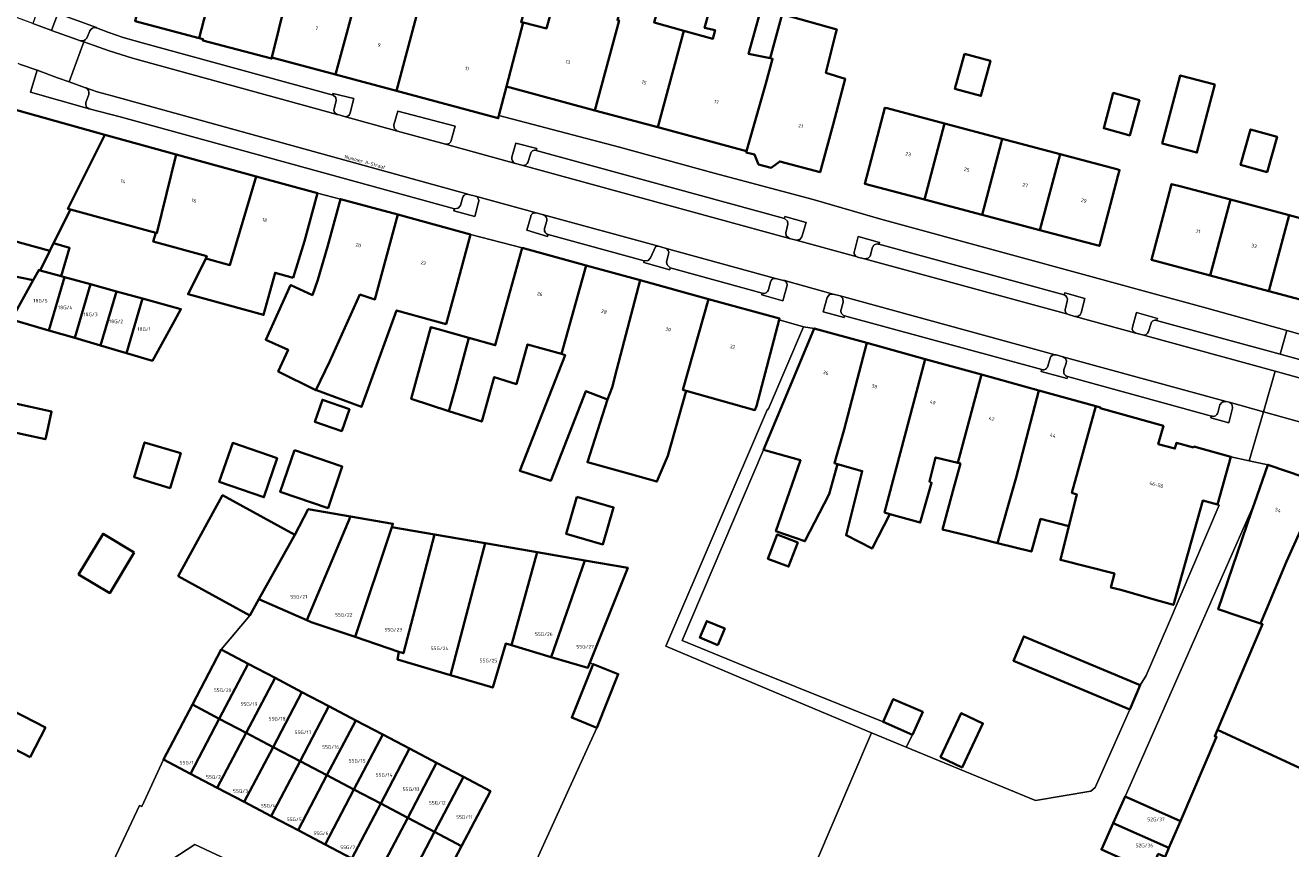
# Model space of a CAD drawing. Header units: metres. Extents: x 197700 to 204338, y 317132 to 325229.
# Tile 778 of 1056: x 203359 to 203486, y 319392 to 319475. Entities that reach past the tile are written whole.
import ezdxf
from ezdxf.enums import TextEntityAlignment as Align

# ---------------------------------------------------------------- set-up
doc = ezdxf.new("R2010")
doc.units = ezdxf.units.M
for name, color, linetype, lineweight in [('B-WE-GR-BEPLANTING_CULTUUR_HEESTERS-GV', 90, 'Continuous', 18), ('B-WE-IE-TERREINAFSCHEIDING_KUNSTMATIG_MUUR-G', 90, 'IE-TERREINAFSCHEIDING-KUNSTMATIG-DICHT', 18), ('B-WE-OG-BEBOUWING-GV', 7, 'Continuous', 35), ('B-WE-OG-BEBOUWING-T18', 10, 'Continuous', 18), ('B-WE-OG-TERREIN_ERF-GV', 7, 'Continuous', 18), ('B-WE-OG-TOPOGRAFIE-T18', 10, 'Continuous', 18), ('B-WE-VH-VERHARDING_BETONSTRAATSTEEN-GV', 252, 'Continuous', 18), ('B-WE-VH-VERHARDING_GESLOTEN-GV', 252, 'Continuous', 18), ('B-WE-VH-VERHARDING_OPEN-GV', 252, 'Continuous', 18), ('B-WE-VH-VERHARDING_STRAATBAKSTEEN-GV', 252, 'Continuous', 18), ('B-WE-VH-VERHARDING_TEGEL-GV', 252, 'Continuous', 18)]:
    doc.layers.add(name, color=color, linetype=linetype, lineweight=lineweight)
doc.styles.add('NLCS-ISO-M200-T18', font='NLCS-ISO.ttf', dxfattribs={"height": 0.36})
doc.linetypes.add('IE-TERREINAFSCHEIDING-KUNSTMATIG-DICHT', pattern='A,8,-1,[82,NLCS.SHX,S=0.75,R=90,X=0,Y=0],-1', length=10)

msp = doc.modelspace()

# ---------------------------------------------------------------- linework, layer by layer
at = {"layer": 'B-WE-GR-BEPLANTING_CULTUUR_HEESTERS-GV'}
for points in [[(203365.975, 319475.081), (203365.986, 319475.117), (203362.109, 319476.505), (203361.471, 319474.806), (203363.552, 319474.075), (203364.407, 319473.768)], [(203365.018, 319474.038), (203365.344, 319474.77)], [(203363.258, 319469.633), (203362.09, 319470.052), (203360.025, 319470.793), (203359.356, 319468.598), (203365.279, 319466.9)], [(203364.923, 319469.034), (203364.908, 319469.041), (203363.258, 319469.633)], [(203364.941, 319467.554), (203365.214, 319468.352)], [(203391.551, 319466.506), (203391.919, 319467.942), (203389.805, 319468.467), (203389.818, 319468.279), (203390.106, 319468.052), (203390.142, 319467.709), (203389.93, 319466.936)], [(203401.72, 319463.719), (203402.124, 319465.159), (203396.359, 319466.693), (203395.936, 319465.288), (203395.967, 319464.953), (203396.294, 319464.657), (203401.152, 319463.364)], [(203390.231, 319466.346), (203390.292, 319466.329), (203390.971, 319466.141)], [(203410.285, 319462.732), (203410.332, 319462.914), (203408.236, 319463.468), (203407.835, 319462.056)], [(203409.458, 319461.611), (203409.694, 319462.361)], [(203408.182, 319461.424), (203408.833, 319461.228)], [(203402.863, 319457.933), (203402.658, 319457.183), (203402.431, 319456.899), (203402.035, 319456.839)], [(203404.163, 319458.111), (203403.465, 319458.292), (203403.399, 319458.31)], [(203402.035, 319456.839), (203401.976, 319456.655), (203404.091, 319456.078), (203404.476, 319457.512)], [(203409.725, 319456.073), (203409.32, 319454.692), (203411.4, 319454.073), (203411.466, 319454.275)], [(203411.003, 319456.243), (203410.287, 319456.436), (203410.276, 319456.439)], [(203411.118, 319454.879), (203411.337, 319455.639)], [(203444.79, 319453.273), (203444.842, 319453.46), (203442.685, 319454.052), (203442.324, 319452.59)], [(203423.257, 319452.895), (203422.582, 319453.081), (203422.311, 319453.076), (203421.786, 319451.911), (203421.541, 319451.645), (203421.15, 319451.607)], [(203442.598, 319451.998), (203442.628, 319451.99), (203443.32, 319451.825), (203443.712, 319451.866), (203443.912, 319452.076), (203444.152, 319452.973)], [(203421.15, 319451.607), (203421.11, 319451.433), (203423.735, 319450.705), (203423.775, 319450.904), (203423.45, 319451.193), (203423.405, 319451.514), (203423.601, 319452.278)], [(203433.04, 319448.36), (203433.008, 319448.173), (203435.115, 319447.582), (203435.516, 319449.039)], [(203433.88, 319449.467), (203433.66, 319448.712)], [(203435.267, 319449.614), (203435.169, 319449.641), (203434.502, 319449.805), (203434.37, 319449.841)], [(203440.186, 319448.262), (203439.815, 319448.213), (203439.576, 319447.927), (203439.178, 319446.469), (203441.269, 319445.902), (203441.322, 319446.078)], [(203440.979, 319446.707), (203441.194, 319447.45), (203441.161, 319447.83), (203440.88, 319448.092), (203440.186, 319448.262)], [(203465.142, 319446.364), (203465.519, 319447.816), (203463.49, 319448.38), (203463.426, 319448.202)], [(203463.749, 319447.534), (203463.556, 319446.822)], [(203472.749, 319445.598), (203472.823, 319445.81), (203470.723, 319446.401), (203470.303, 319444.944)], [(203463.808, 319446.24), (203463.876, 319446.222), (203464.508, 319446.019), (203464.529, 319446.013)], [(203471.921, 319444.483), (203472.177, 319445.249)], [(203470.646, 319444.323), (203471.323, 319444.146)], [(203462.022, 319441.816), (203461.783, 319441.01)], [(203463.306, 319441.955), (203462.634, 319442.131), (203462.547, 319442.155)], [(203463.409, 319440.626), (203463.642, 319441.309)], [(203461.194, 319440.663), (203461.115, 319440.477), (203463.724, 319439.761), (203463.773, 319439.952)], [(203478.283, 319435.978), (203478.211, 319435.797), (203480.007, 319435.298), (203480.392, 319436.76), (203480.354, 319437.097), (203480.043, 319437.364), (203479.739, 319437.457), (203479.351, 319437.391), (203479.115, 319437.103), (203478.898, 319436.318)]]:
    msp.add_lwpolyline(points, dxfattribs=at)
for points in [[(203365.344, 319474.77, -0.3820709), (203365.975, 319475.081)], [(203364.407, 319473.768, 0.366621), (203365.018, 319474.038)], [(203365.214, 319468.352, 0.3794947), (203364.923, 319469.034)], [(203365.279, 319466.9, -0.411884), (203364.941, 319467.554)], [(203389.93, 319466.936, 0.4024434), (203390.231, 319466.346)], [(203390.971, 319466.141, 0.436817), (203391.551, 319466.506)], [(203401.152, 319463.364, 0.4279158), (203401.72, 319463.719)], [(203407.835, 319462.056, 0.4034757), (203408.182, 319461.424)], [(203408.833, 319461.228, 0.42676), (203409.458, 319461.611)], [(203409.694, 319462.361, -0.4361288), (203410.285, 319462.732)], [(203403.399, 319458.31, 0.4263009), (203402.863, 319457.933)], [(203404.476, 319457.512, 0.4163019), (203404.163, 319458.111)], [(203410.276, 319456.439, 0.4461225), (203409.725, 319456.073)], [(203411.337, 319455.639, 0.4137355), (203411.003, 319456.243)], [(203411.466, 319454.275, -0.4306059), (203411.118, 319454.879)], [(203423.601, 319452.278, 0.4073956), (203423.257, 319452.895)], [(203444.152, 319452.973, -0.4327344), (203444.79, 319453.273)], [(203442.324, 319452.59, 0.4430422), (203442.598, 319451.998)], [(203434.37, 319449.841, 0.4029736), (203433.88, 319449.467)], [(203435.516, 319449.039, 0.4124078), (203435.267, 319449.614)], [(203433.66, 319448.712, -0.4509433), (203433.04, 319448.36)], [(203463.426, 319448.202, -0.3966267), (203463.749, 319447.534)], [(203441.322, 319446.078, -0.4341094), (203440.979, 319446.707)], [(203463.556, 319446.822, 0.4293983), (203463.808, 319446.24)], [(203464.529, 319446.013, 0.4026335), (203465.142, 319446.364)], [(203472.177, 319445.249, -0.5347018), (203472.749, 319445.598)], [(203470.303, 319444.944, 0.4085455), (203470.646, 319444.323)], [(203471.323, 319444.146, 0.3966357), (203471.921, 319444.483)], [(203462.547, 319442.155, 0.391022), (203462.022, 319441.816)], [(203463.642, 319441.309, 0.4115411), (203463.306, 319441.955)], [(203461.783, 319441.01, -0.4410761), (203461.194, 319440.663)], [(203463.773, 319439.952, -0.424049), (203463.409, 319440.626)], [(203478.898, 319436.318, -0.4451983), (203478.283, 319435.978)]]:
    msp.add_lwpolyline(points, format="xyb", dxfattribs=at)
msp.add_lwpolyline([(203435.768, 319453.871), (203436.445, 319453.69), (203436.822, 319453.751), (203437.029, 319454.02), (203437.467, 319455.478), (203435.312, 319456.069), (203435.273, 319455.882), (203435.571, 319455.614), (203435.608, 319455.287), (203435.415, 319454.433), (203435.458, 319454.139)], close=True, dxfattribs=at)
at = {"layer": 'B-WE-IE-TERREINAFSCHEIDING_KUNSTMATIG_MUUR-G'}
msp.add_lwpolyline([(203370.34, 319396.764), (203370.581, 319396.683), (203372.746, 319401.394)], dxfattribs=at)
at = {"layer": 'B-WE-OG-BEBOUWING-GV'}
for points in [[(203405.131, 319502.059), (203404.87, 319502.069), (203399.608, 319481.864), (203399.715, 319481.836), (203396.21, 319468.726), (203406.454, 319465.975), (203406.526, 319466.248), (203407.291, 319469.153), (203408.956, 319475.591), (203408.758, 319475.64), (203409.695, 319479.024), (203403.712, 319480.681), (203405.99, 319489.866), (203404.355, 319490.271), (203407.88, 319501.349), (203407.704, 319501.365)], [(203390.08, 319470.373), (203392.575, 319479.661), (203392.422, 319479.701), (203395.002, 319489.607), (203392.783, 319490.185), (203392.905, 319490.652), (203391.727, 319490.959), (203393.34, 319497.153), (203390.238, 319497.961), (203389.787, 319496.231), (203389.599, 319496.28), (203387.836, 319489.102), (203383.66, 319472.097)], [(203378.683, 319483.11), (203376.336, 319474.031), (203376.736, 319473.925), (203376.705, 319473.809), (203383.63, 319471.981), (203383.66, 319472.097), (203387.836, 319489.102), (203384.121, 319490.063), (203382.45, 319483.646), (203382.848, 319482.871), (203383.502, 319482.701), (203383.296, 319481.909)], [(203376.336, 319474.031), (203378.683, 319483.11), (203372.225, 319484.792), (203372.084, 319484.829), (203370.341, 319477.555), (203370.008, 319476.165), (203369.904, 319475.731)], [(203416.182, 319466.76), (203418.614, 319475.797), (203418.46, 319475.838), (203418.659, 319476.577), (203418.312, 319476.673), (203415.8, 319477.369), (203416.888, 319481.297), (203417.431, 319483.26), (203413.593, 319484.212), (203411.595, 319476.996), (203411.849, 319476.961), (203411.308, 319475.008), (203408.956, 319475.591), (203407.291, 319469.153)], [(203399.608, 319481.864), (203396.406, 319482.698), (203395.422, 319478.92), (203392.575, 319479.661), (203390.08, 319470.373), (203396.21, 319468.726), (203399.715, 319481.836)], [(203422.511, 319465.058), (203425.129, 319474.785), (203422.14, 319475.613), (203423.797, 319481.595), (203420.047, 319482.634), (203419.4, 319480.602), (203418.312, 319476.673), (203418.659, 319476.577), (203418.46, 319475.838), (203418.614, 319475.797), (203416.182, 319466.76)], [(203425.129, 319474.785), (203422.511, 319465.058), (203431.461, 319462.65), (203433.4, 319469.463), (203434.069, 319471.963), (203433.819, 319472.029), (203431.655, 319472.437), (203433.439, 319478.88), (203429.773, 319479.895), (203429.134, 319477.886), (203428.086, 319478.176), (203427.23, 319475.084), (203428.287, 319474.822), (203428.075, 319473.969)], [(203434.069, 319471.963), (203433.4, 319469.463), (203431.461, 319462.65), (203431.43, 319462.535), (203432.262, 319462.31), (203432.668, 319461.302), (203433.933, 319460.96), (203434.792, 319461.625), (203438.855, 319460.525), (203440.162, 319465.351), (203441.4, 319469.924), (203439.451, 319470.544), (203440.444, 319474.551), (203440.536, 319474.919), (203435.041, 319476.441), (203433.819, 319472.029)], [(203453.393, 319472.464), (203452.433, 319468.931), (203455.05, 319468.219), (203456.01, 319471.753)], [(203473.32, 319463.418), (203476.807, 319462.503), (203478.604, 319469.361), (203475.117, 319470.276)], [(203471.009, 319467.8), (203468.387, 319468.513), (203467.419, 319464.958), (203469.699, 319464.337), (203470.041, 319464.244), (203470.943, 319467.559)], [(203353.071, 319454.874), (203355.96, 319454.083), (203358.609, 319453.358), (203361.305, 319452.62), (203361.687, 319453.389), (203363.376, 319456.79), (203363.126, 319456.859), (203366.838, 319464.281), (203355.651, 319467.429), (203352.028, 319465.099), (203350.583, 319464.17), (203348.966, 319455.968), (203353.145, 319455.144)], [(203451.387, 319465.437), (203445.616, 319466.97), (203445.386, 319467.031), (203444.638, 319464.208), (203443.358, 319459.375), (203449.36, 319457.786)], [(203449.36, 319457.786), (203455.169, 319456.247), (203457.089, 319463.496), (203457.196, 319463.894), (203451.387, 319465.437)], [(203363.376, 319456.79), (203371.964, 319454.438), (203372.093, 319454.403), (203374.015, 319462.318), (203366.838, 319464.281), (203363.126, 319456.859)], [(203481.206, 319461.29), (203483.871, 319460.542), (203484.869, 319464.098), (203482.204, 319464.846)], [(203463.021, 319462.347), (203457.196, 319463.894), (203457.089, 319463.496), (203455.169, 319456.247), (203460.997, 319454.704)], [(203377.009, 319451.86), (203379.435, 319451.184), (203382.073, 319460.115), (203374.015, 319462.318), (203372.093, 319454.403), (203371.964, 319454.438), (203371.718, 319453.541), (203377.111, 319452.064)], [(203463.021, 319462.347), (203460.997, 319454.704), (203466.989, 319453.117), (203468.269, 319457.95), (203468.852, 319460.152), (203469.012, 319460.756), (203468.743, 319460.827)], [(203385.815, 319449.912), (203386.933, 319453.602), (203388.252, 319458.425), (203382.073, 319460.115), (203379.435, 319451.184), (203377.009, 319451.86), (203375.219, 319448.254), (203382.821, 319446.172), (203383.985, 319450.414)], [(203478.141, 319450.14), (203480.171, 319457.771), (203475.23, 319459.087), (203474.26, 319459.345), (203473.509, 319456.521), (203472.23, 319451.712)], [(203388.099, 319438.6), (203389.499, 319441.525), (203392.534, 319448.217), (203394.043, 319447.724), (203396.332, 319456.26), (203390.562, 319457.833), (203389.248, 319453.009), (203388.304, 319449.702), (203387.737, 319448.159), (203385.586, 319449.154), (203385.549, 319449.171), (203383.049, 319443.673), (203385.291, 319442.653), (203384.305, 319440.484)], [(203480.171, 319457.771), (203478.141, 319450.14), (203484.053, 319448.567), (203486.087, 319456.196)], [(203396.332, 319456.26), (203394.043, 319447.724), (203392.534, 319448.217), (203389.499, 319441.525), (203388.099, 319438.6), (203388.15, 319438.575), (203392.689, 319436.919), (203394.201, 319441.062), (203396.226, 319446.613), (203399.857, 319445.618), (203401.205, 319445.249), (203402.336, 319449.396), (203403.662, 319454.262)], [(203484.053, 319448.567), (203489.862, 319447.022), (203491.899, 319454.648), (203486.087, 319456.196)], [(203361.305, 319452.62), (203360.32, 319450.637), (203362.458, 319450.051), (203363.297, 319452.917), (203361.687, 319453.389)], [(203408.847, 319452.913), (203407.524, 319448.091), (203406.159, 319443.114), (203403.502, 319443.858), (203402.123, 319438.728), (203401.495, 319436.483), (203404.795, 319435.42), (203406.052, 319439.912), (203408.282, 319439.194), (203409.4, 319443.188), (203412.819, 319442.231), (203415.316, 319451.137)], [(203352.367, 319446.741), (203357.443, 319445.708), (203359.634, 319449.68), (203353.23, 319450.983)], [(203357.443, 319445.708), (203358.589, 319445.373), (203361.198, 319444.61), (203362.766, 319449.966), (203362.458, 319450.051), (203360.32, 319450.637), (203360.183, 319450.675), (203359.634, 319449.68)], [(203420.736, 319449.65), (203415.316, 319451.137), (203412.819, 319442.231), (203413.191, 319442.127), (203408.619, 319430.481), (203411.741, 319429.475), (203415.285, 319438.503), (203417.465, 319437.647), (203417.935, 319438.865), (203418.402, 319440.704)], [(203365.388, 319449.247), (203362.766, 319449.966), (203361.198, 319444.61), (203363.807, 319443.846)], [(203366.417, 319443.082), (203368.011, 319448.528), (203365.388, 319449.247), (203363.807, 319443.846)], [(203425.371, 319438.524), (203425.047, 319438.615), (203427.622, 319447.76), (203420.736, 319449.65), (203418.402, 319440.704), (203417.935, 319438.865), (203417.465, 319437.647), (203415.432, 319431.336), (203419.655, 319430.154), (203422.424, 319429.379), (203423.539, 319431.98)], [(203368.011, 319448.528), (203366.417, 319443.082), (203369.026, 319442.319), (203370.633, 319447.808)], [(203370.633, 319447.808), (203369.026, 319442.319), (203371.635, 319441.555), (203373.644, 319445.195), (203374.501, 319446.747)], [(203427.622, 319447.76), (203425.047, 319438.615), (203425.371, 319438.524), (203432.3, 319436.585), (203432.451, 319436.969), (203434.739, 319445.669), (203434.774, 319445.797)], [(203403.502, 319443.858), (203400.417, 319444.722), (203399.669, 319444.932), (203398.302, 319439.939), (203397.691, 319437.708), (203401.495, 319436.483), (203402.123, 319438.728)], [(203433.147, 319432.588), (203436.884, 319431.537), (203434.408, 319424.383), (203437.328, 319423.373), (203439.771, 319428.129), (203440.62, 319431.146), (203440.307, 319431.234), (203441.269, 319434.639), (203443.576, 319443.341), (203438.269, 319444.805), (203436.336, 319440.194)], [(203445.876, 319426.115), (203445.359, 319426.26), (203449.454, 319441.72), (203443.576, 319443.341), (203441.269, 319434.639), (203440.307, 319431.234), (203440.62, 319431.146), (203443.114, 319430.444), (203441.483, 319423.977), (203444.09, 319422.638)], [(203452.72, 319431.256), (203455.118, 319440.158), (203449.454, 319441.72), (203445.359, 319426.26), (203445.876, 319426.115), (203448.952, 319425.25), (203450.083, 319429.271), (203449.873, 319429.379), (203450.489, 319431.819)], [(203456.73, 319423.194), (203457.808, 319426.96), (203458.597, 319429.798), (203460.902, 319438.563), (203455.118, 319440.158), (203452.72, 319431.256), (203452.987, 319431.189), (203452.316, 319428.805), (203451.201, 319424.573), (203453.826, 319423.927)], [(203361.135, 319434.87), (203361.483, 319436.434), (203359.349, 319436.909), (203354.467, 319437.996), (203353.927, 319435.569), (203345.156, 319437.411), (203343.7, 319430.482), (203351.551, 319428.925), (203352.511, 319433.262), (203354.647, 319432.789), (203355.119, 319434.923), (203358.67, 319434.137), (203360.851, 319433.654)], [(203391.461, 319436.691), (203388.751, 319437.619), (203387.991, 319435.399), (203390.701, 319434.471)], [(203461.068, 319425.633), (203463.912, 319424.879), (203464.724, 319428.099), (203464.21, 319428.244), (203466.634, 319436.982), (203460.902, 319438.563), (203458.597, 319429.798), (203457.808, 319426.96), (203456.73, 319423.194), (203460.14, 319422.334)], [(203469.144, 319418.475), (203472.718, 319417.457), (203474.438, 319416.973), (203477.383, 319427.473), (203478.887, 319427.063), (203480.222, 319431.881), (203476.503, 319432.911), (203476.456, 319432.817), (203474.756, 319433.291), (203474.595, 319432.713), (203472.912, 319433.165), (203473.424, 319434.995), (203467.068, 319436.771), (203467.085, 319436.858), (203466.634, 319436.982), (203464.21, 319428.244), (203464.724, 319428.099), (203463.912, 319424.879), (203463.06, 319421.503), (203468.5, 319420.131), (203468.146, 319418.727)], [(203374.481, 319432.229), (203370.846, 319433.336), (203369.783, 319429.845), (203373.418, 319428.738)], [(203384.204, 319431.742), (203379.713, 319433.279), (203378.366, 319429.345), (203382.857, 319427.807)], [(203385.924, 319432.55), (203384.492, 319428.368), (203389.314, 319426.718), (203390.745, 319430.899)], [(203489.392, 319429.219), (203483.934, 319431.087), (203482.605, 319427.204), (203482.315, 319426.356), (203478.951, 319416.525), (203483.195, 319415.092), (203483.763, 319416.441), (203485.818, 319421.336)], [(203483.195, 319415.092), (203483.417, 319415.017), (203478.884, 319404.401), (203493.073, 319397.801), (203498.991, 319411.803), (203500.36, 319416.769), (203500.504, 319416.728), (203501.585, 319420.321), (203503.025, 319425.109), (203489.619, 319429.141), (203489.392, 319429.219), (203485.818, 319421.336), (203483.763, 319416.441)], [(203381.434, 319415.91), (203382.332, 319417.544), (203385.966, 319424.02), (203378.702, 319428.01), (203374.229, 319419.868)], [(203414.357, 319427.842), (203413.295, 319424.108), (203417.001, 319423.054), (203418.063, 319426.788)], [(203382.332, 319417.544), (203387.183, 319415.439), (203391.572, 319425.875), (203387.329, 319426.614), (203385.966, 319424.02)], [(203387.183, 319415.439), (203387.63, 319415.245), (203392.043, 319413.75), (203395.73, 319424.788), (203395.845, 319425.131), (203391.572, 319425.875)], [(203400.035, 319424.048), (203395.73, 319424.788), (203392.043, 319413.75), (203396.451, 319412.256), (203396.913, 319412.099)], [(203369.8, 319422.258), (203366.668, 319424.135), (203364.206, 319420.029), (203367.339, 319418.151)], [(203396.451, 319412.256), (203396.299, 319411.479), (203401.657, 319409.899), (203405.125, 319423.173), (203400.035, 319424.048), (203396.913, 319412.099)], [(203436.628, 319423.266), (203434.543, 319424.068), (203433.601, 319421.623), (203435.687, 319420.82)], [(203410.357, 319422.273), (203405.125, 319423.173), (203401.657, 319409.899), (203405.901, 319408.647), (203407.207, 319413.075), (203407.777, 319412.907)], [(203407.777, 319412.907), (203411.797, 319411.721), (203415.163, 319421.447), (203410.357, 319422.273)], [(203415.163, 319421.447), (203411.797, 319411.721), (203415.475, 319410.636), (203415.673, 319411.134), (203419.486, 319420.704)], [(203428.567, 319412.924), (203429.262, 319414.578), (203427.446, 319415.34), (203426.751, 319413.687)], [(203471.074, 319408.875), (203459.363, 319413.801), (203458.332, 319411.349), (203470.043, 319406.423)], [(203378.558, 319412.461), (203375.652, 319406.928), (203378.363, 319405.504), (203381.269, 319411.037)], [(203381.074, 319404.08), (203383.98, 319409.613), (203381.269, 319411.037), (203378.363, 319405.504)], [(203416.368, 319404.605), (203418.536, 319409.996), (203416.017, 319411.008), (203413.849, 319405.618)], [(203383.98, 319409.613), (203381.074, 319404.08), (203383.784, 319402.656), (203386.69, 319408.19)], [(203386.495, 319401.232), (203389.401, 319406.766), (203386.69, 319408.19), (203383.784, 319402.656)], [(203359.318, 319401.635), (203360.857, 319404.609), (203356.361, 319406.936), (203354.822, 319403.962)], [(203375.457, 319399.97), (203378.363, 319405.504), (203375.652, 319406.928), (203372.746, 319401.394)], [(203448.177, 319403.877), (203449.19, 319406.186), (203446.222, 319407.489), (203445.209, 319405.18)], [(203389.401, 319406.766), (203386.495, 319401.232), (203389.206, 319399.808), (203392.112, 319405.342)], [(203450.972, 319401.643), (203453.158, 319400.609), (203455.257, 319405.042), (203453.071, 319406.077)], [(203378.168, 319398.546), (203381.074, 319404.08), (203378.363, 319405.504), (203375.457, 319399.97)], [(203391.917, 319398.384), (203394.823, 319403.918), (203392.112, 319405.342), (203389.206, 319399.808)], [(203493.073, 319397.801), (203478.884, 319404.401), (203478.605, 319403.747), (203478.78, 319403.672), (203475.158, 319395.188), (203473.989, 319392.507), (203473.595, 319391.605), (203470.415, 319384.483), (203485.192, 319379.154)], [(203381.074, 319404.08), (203378.168, 319398.546), (203380.878, 319397.123), (203383.784, 319402.656)], [(203394.823, 319403.918), (203391.917, 319398.384), (203394.628, 319396.96), (203397.534, 319402.494)], [(203380.878, 319397.123), (203383.589, 319395.699), (203386.495, 319401.232), (203383.784, 319402.656)], [(203400.244, 319401.07), (203397.534, 319402.494), (203394.628, 319396.96), (203397.339, 319395.537)], [(203386.3, 319394.275), (203389.206, 319399.808), (203386.495, 319401.232), (203383.589, 319395.699)], [(203402.955, 319399.646), (203400.244, 319401.07), (203397.339, 319395.537), (203400.049, 319394.113)], [(203386.3, 319394.275), (203389.011, 319392.851), (203391.917, 319398.384), (203389.206, 319399.808)], [(203400.049, 319394.113), (203402.758, 319392.69), (203405.665, 319398.223), (203402.955, 319399.646)], [(203394.628, 319396.96), (203391.917, 319398.384), (203389.011, 319392.851), (203391.722, 319391.427)], [(203397.339, 319395.537), (203394.628, 319396.96), (203391.722, 319391.427), (203394.433, 319390.003)], [(203473.989, 319392.507), (203475.158, 319395.188), (203469.572, 319397.679), (203468.381, 319395.008)], [(203397.143, 319388.58), (203400.049, 319394.113), (203397.339, 319395.537), (203394.433, 319390.003)], [(203400.049, 319394.113), (203397.143, 319388.58), (203399.852, 319387.157), (203402.758, 319392.69)], [(203468.381, 319395.008), (203467.189, 319392.336), (203472.131, 319390.132), (203472.917, 319391.894), (203473.595, 319391.605), (203473.989, 319392.507)]]:
    msp.add_lwpolyline(points, close=True, dxfattribs=at)
at = {"layer": 'B-WE-OG-TERREIN_ERF-GV'}
for points in [[(203433.439, 319478.88), (203431.655, 319472.437), (203433.819, 319472.029), (203435.041, 319476.441), (203440.536, 319474.919), (203440.444, 319474.551), (203439.451, 319470.544), (203441.4, 319469.924), (203440.162, 319465.351), (203438.855, 319460.525), (203434.792, 319461.625), (203433.933, 319460.96), (203432.668, 319461.302), (203432.262, 319462.31), (203431.43, 319462.535), (203431.461, 319462.65), (203422.511, 319465.058), (203416.182, 319466.76), (203407.291, 319469.153), (203406.526, 319466.248), (203418.647, 319463.06), (203428.202, 319460.452), (203438.155, 319457.792), (203444.983, 319455.811), (203457.031, 319452.519), (203466.115, 319450.041), (203471.377, 319448.596), (203477.805, 319446.831), (203485.871, 319444.585), (203488.236, 319443.926)], [(203422.14, 319475.613), (203425.129, 319474.785), (203428.075, 319473.969), (203428.287, 319474.822), (203427.23, 319475.084), (203428.086, 319478.176)], [(203408.956, 319475.591), (203411.308, 319475.008), (203411.849, 319476.961)], [(203436.521, 319386.515), (203444.047, 319404.099), (203433.082, 319408.69), (203423.316, 319412.802), (203433.552, 319436.66), (203433.625, 319436.64), (203437.2, 319444.98), (203434.739, 319445.669), (203432.451, 319436.969), (203432.3, 319436.585), (203425.371, 319438.524), (203423.539, 319431.98), (203422.424, 319429.379), (203419.655, 319430.154), (203415.432, 319431.336), (203417.465, 319437.647), (203415.285, 319438.503), (203411.741, 319429.475), (203408.619, 319430.481), (203413.191, 319442.127), (203412.819, 319442.231), (203409.4, 319443.188), (203408.282, 319439.194), (203406.052, 319439.912), (203404.795, 319435.42), (203401.495, 319436.483), (203397.691, 319437.708), (203398.302, 319439.939), (203399.669, 319444.932), (203400.417, 319444.722), (203403.502, 319443.858), (203406.159, 319443.114), (203407.524, 319448.091), (203408.847, 319452.913), (203403.662, 319454.262), (203402.336, 319449.396), (203401.205, 319445.249), (203399.857, 319445.618), (203396.226, 319446.613), (203394.201, 319441.062), (203392.689, 319436.919), (203388.15, 319438.575), (203388.099, 319438.6), (203384.305, 319440.484), (203385.291, 319442.653), (203383.049, 319443.673), (203385.549, 319449.171), (203385.586, 319449.154), (203387.737, 319448.159), (203388.304, 319449.702), (203389.248, 319453.009), (203390.562, 319457.833), (203388.252, 319458.425), (203386.933, 319453.602), (203385.815, 319449.912), (203383.985, 319450.414), (203382.821, 319446.172), (203375.219, 319448.254), (203377.009, 319451.86), (203377.111, 319452.064), (203371.718, 319453.541), (203371.964, 319454.438), (203363.376, 319456.79), (203361.687, 319453.389), (203363.297, 319452.917), (203362.458, 319450.051), (203362.766, 319449.966), (203365.388, 319449.247), (203368.011, 319448.528), (203370.633, 319447.808), (203374.501, 319446.747), (203373.644, 319445.195), (203371.635, 319441.555), (203369.026, 319442.319), (203366.417, 319443.082), (203363.807, 319443.846), (203361.198, 319444.61), (203358.589, 319445.373)], [(203354.467, 319437.996), (203359.349, 319436.909), (203361.483, 319436.434), (203361.135, 319434.87), (203360.851, 319433.654), (203358.67, 319434.137)], [(203366.351, 319388.294), (203370.34, 319396.764), (203370.581, 319396.683), (203372.746, 319401.394), (203375.652, 319406.928), (203378.558, 319412.461), (203381.434, 319415.91), (203374.229, 319419.868), (203378.702, 319428.01), (203385.966, 319424.02), (203387.329, 319426.614), (203391.572, 319425.875), (203395.845, 319425.131), (203395.73, 319424.788), (203400.035, 319424.048), (203405.125, 319423.173), (203410.357, 319422.273), (203415.163, 319421.447), (203419.486, 319420.704), (203415.673, 319411.134), (203416.017, 319411.008), (203418.536, 319409.996), (203416.368, 319404.605), (203406.509, 319382.948)]]:
    msp.add_lwpolyline(points, dxfattribs=at)
for points in [[(203453.393, 319472.464), (203456.01, 319471.753), (203455.05, 319468.219), (203452.433, 319468.931)], [(203473.32, 319463.418), (203475.117, 319470.276), (203478.604, 319469.361), (203476.807, 319462.503)], [(203469.699, 319464.337), (203467.419, 319464.958), (203468.387, 319468.513), (203471.009, 319467.8), (203470.943, 319467.559), (203470.041, 319464.244)], [(203444.638, 319464.208), (203445.386, 319467.031), (203445.616, 319466.97), (203451.387, 319465.437), (203457.196, 319463.894), (203463.021, 319462.347), (203468.743, 319460.827), (203469.012, 319460.756), (203468.852, 319460.152), (203468.269, 319457.95), (203466.989, 319453.117), (203460.997, 319454.704), (203455.169, 319456.247), (203449.36, 319457.786), (203443.358, 319459.375)], [(203481.206, 319461.29), (203482.204, 319464.846), (203484.869, 319464.098), (203483.871, 319460.542)], [(203491.899, 319454.648), (203497.894, 319453.052), (203497.151, 319450.257), (203495.866, 319445.425), (203489.862, 319447.022), (203484.053, 319448.567), (203478.141, 319450.14), (203472.23, 319451.712), (203473.509, 319456.521), (203474.26, 319459.345), (203475.23, 319459.087), (203480.171, 319457.771), (203486.087, 319456.196)], [(203391.461, 319436.691), (203390.701, 319434.471), (203387.991, 319435.399), (203388.751, 319437.619)], [(203374.481, 319432.229), (203373.418, 319428.738), (203369.783, 319429.845), (203370.846, 319433.336)], [(203384.204, 319431.742), (203382.857, 319427.807), (203378.366, 319429.345), (203379.713, 319433.279)], [(203385.924, 319432.55), (203390.745, 319430.899), (203389.314, 319426.718), (203384.492, 319428.368)], [(203447.542, 319402.653), (203460.548, 319397.273), (203466.124, 319398.198), (203466.554, 319398.567), (203470.043, 319406.423), (203458.332, 319411.349), (203459.363, 319413.801), (203471.074, 319408.875), (203471.679, 319409.848), (203473.853, 319414.835), (203479.03, 319427.023), (203478.887, 319427.063), (203477.383, 319427.473), (203474.438, 319416.973), (203472.718, 319417.457), (203469.144, 319418.475), (203468.146, 319418.727), (203468.5, 319420.131), (203463.06, 319421.503), (203463.912, 319424.879), (203461.068, 319425.633), (203460.14, 319422.334), (203456.73, 319423.194), (203453.826, 319423.927), (203451.201, 319424.573), (203452.316, 319428.805), (203452.987, 319431.189), (203452.72, 319431.256), (203450.489, 319431.819), (203449.873, 319429.379), (203450.083, 319429.271), (203448.952, 319425.25), (203445.876, 319426.115), (203444.09, 319422.638), (203441.483, 319423.977), (203443.114, 319430.444), (203440.62, 319431.146), (203439.771, 319428.129), (203437.328, 319423.373), (203434.408, 319424.383), (203436.884, 319431.537), (203433.147, 319432.588), (203424.963, 319413.38), (203431.926, 319410.521), (203445.209, 319405.18), (203446.222, 319407.489), (203449.19, 319406.186), (203448.177, 319403.877)], [(203414.357, 319427.842), (203418.063, 319426.788), (203417.001, 319423.054), (203413.295, 319424.108)], [(203478.884, 319404.401), (203483.417, 319415.017), (203483.195, 319415.092), (203478.951, 319416.525), (203482.315, 319426.356), (203482.605, 319427.204), (203469.572, 319397.679), (203475.158, 319395.188), (203478.78, 319403.672), (203478.605, 319403.747)], [(203369.8, 319422.258), (203367.339, 319418.151), (203364.206, 319420.029), (203366.668, 319424.135)], [(203436.628, 319423.266), (203435.687, 319420.82), (203433.601, 319421.623), (203434.543, 319424.068)], [(203428.567, 319412.924), (203426.751, 319413.687), (203427.446, 319415.34), (203429.262, 319414.578)], [(203359.318, 319401.635), (203354.822, 319403.962), (203356.361, 319406.936), (203360.857, 319404.609)], [(203450.972, 319401.643), (203453.071, 319406.077), (203455.257, 319405.042), (203453.158, 319400.609)], [(203388.885, 319378.812), (203385.491, 319380.543), (203382.096, 319382.274), (203378.821, 319383.944), (203381.842, 319389.869), (203379.575, 319391.117), (203375.894, 319392.853), (203371.264, 319389.813), (203368.96, 319385.338), (203368.685, 319385.497), (203368.28, 319384.817), (203368.566, 319384.616), (203365.584, 319378.837), (203365.819, 319378.719), (203369.173, 319385.187), (203373.612, 319382.885), (203375.5, 319381.922), (203371.897, 319375.548), (203378.921, 319371.957), (203387.603, 319367.314), (203389.913, 319371.748), (203391.294, 319374.446), (203392.567, 319376.934), (203392.443, 319376.997)]]:
    msp.add_lwpolyline(points, close=True, dxfattribs=at)
at = {"layer": 'B-WE-VH-VERHARDING_BETONSTRAATSTEEN-GV'}
for points in [[(203365.344, 319474.77), (203365.018, 319474.038)], [(203389.93, 319466.936), (203390.142, 319467.709), (203390.106, 319468.052), (203389.818, 319468.279), (203370.601, 319473.56), (203368.676, 319474.102), (203367.135, 319474.628), (203366.018, 319475.067), (203365.975, 319475.081)], [(203364.407, 319473.768), (203364.736, 319473.649), (203366.239, 319473.11), (203367.284, 319472.755), (203369.641, 319472.017), (203390.231, 319466.346)], [(203403.399, 319458.31), (203367.585, 319468.211), (203366.055, 319468.634), (203364.923, 319469.034)], [(203365.214, 319468.352), (203364.941, 319467.554)], [(203365.279, 319466.9), (203368.385, 319466.094), (203402.035, 319456.839), (203402.431, 319456.899), (203402.658, 319457.183), (203402.863, 319457.933)], [(203408.833, 319461.228), (203435.768, 319453.871), (203435.458, 319454.139), (203435.415, 319454.433), (203435.608, 319455.287), (203435.571, 319455.614), (203435.273, 319455.882), (203410.285, 319462.732)], [(203409.694, 319462.361), (203409.458, 319461.611)], [(203411.466, 319454.275), (203421.15, 319451.607), (203421.541, 319451.645), (203421.786, 319451.911), (203422.311, 319453.076), (203422.582, 319453.081), (203411.003, 319456.243)], [(203411.337, 319455.639), (203411.118, 319454.879)], [(203434.37, 319449.841), (203423.257, 319452.895)], [(203444.152, 319452.973), (203443.912, 319452.076), (203443.712, 319451.866), (203443.32, 319451.825), (203463.808, 319446.24)], [(203463.426, 319448.202), (203444.79, 319453.273)], [(203423.601, 319452.278), (203423.405, 319451.514), (203423.45, 319451.193), (203423.775, 319450.904), (203433.04, 319448.36)], [(203433.66, 319448.712), (203433.88, 319449.467)], [(203462.547, 319442.155), (203440.88, 319448.092), (203441.161, 319447.83), (203441.194, 319447.45), (203440.979, 319446.707)], [(203463.556, 319446.822), (203463.749, 319447.534)], [(203441.322, 319446.078), (203461.194, 319440.663)], [(203472.177, 319445.249), (203471.921, 319444.483)], [(203492.093, 319440.305), (203485.18, 319442.197), (203472.749, 319445.598)], [(203471.323, 319444.146), (203484.685, 319440.489), (203492.549, 319438.337)], [(203461.783, 319441.01), (203462.022, 319441.816)], [(203478.898, 319436.318), (203479.115, 319437.103), (203479.351, 319437.391), (203479.739, 319437.457), (203463.306, 319441.955)], [(203463.642, 319441.309), (203463.409, 319440.626)], [(203463.773, 319439.952), (203478.283, 319435.978)], [(203492.549, 319438.337), (203484.685, 319440.489), (203483.504, 319436.41), (203487.377, 319435.342)]]:
    msp.add_lwpolyline(points, dxfattribs=at)
for points in [[(203365.975, 319475.081, 0.3820709), (203365.344, 319474.77)], [(203365.018, 319474.038, -0.366621), (203364.407, 319473.768)], [(203364.923, 319469.034, -0.3794947), (203365.214, 319468.352)], [(203364.941, 319467.554, 0.411884), (203365.279, 319466.9)], [(203390.231, 319466.346, -0.4024434), (203389.93, 319466.936)], [(203409.458, 319461.611, -0.42676), (203408.833, 319461.228)], [(203410.285, 319462.732, 0.4361288), (203409.694, 319462.361)], [(203402.863, 319457.933, -0.4263009), (203403.399, 319458.31)], [(203411.003, 319456.243, -0.4137355), (203411.337, 319455.639)], [(203411.118, 319454.879, 0.4306059), (203411.466, 319454.275)], [(203423.257, 319452.895, -0.4073956), (203423.601, 319452.278)], [(203444.79, 319453.273, 0.4327344), (203444.152, 319452.973)], [(203433.88, 319449.467, -0.4029736), (203434.37, 319449.841)], [(203433.04, 319448.36, 0.4509433), (203433.66, 319448.712)], [(203463.749, 319447.534, 0.3966267), (203463.426, 319448.202)], [(203440.979, 319446.707, 0.4341094), (203441.322, 319446.078)], [(203463.808, 319446.24, -0.4293983), (203463.556, 319446.822)], [(203472.749, 319445.598, 0.5347018), (203472.177, 319445.249)], [(203471.921, 319444.483, -0.3966357), (203471.323, 319444.146)], [(203462.022, 319441.816, -0.391022), (203462.547, 319442.155)], [(203463.306, 319441.955, -0.4115411), (203463.642, 319441.309)], [(203461.194, 319440.663, 0.4410761), (203461.783, 319441.01)], [(203463.409, 319440.626, 0.424049), (203463.773, 319439.952)], [(203478.283, 319435.978, 0.4451983), (203478.898, 319436.318)]]:
    msp.add_lwpolyline(points, format="xyb", dxfattribs=at)
msp.add_lwpolyline([(203436.445, 319453.69), (203435.768, 319453.871), (203408.833, 319461.228), (203408.182, 319461.424), (203401.152, 319463.364), (203396.294, 319464.657), (203390.971, 319466.141), (203390.292, 319466.329), (203390.231, 319466.346), (203369.641, 319472.017), (203367.284, 319472.755), (203366.239, 319473.11), (203364.736, 319473.649), (203363.258, 319469.633), (203364.908, 319469.041), (203364.923, 319469.034), (203366.055, 319468.634), (203367.585, 319468.211), (203403.399, 319458.31), (203403.465, 319458.292), (203404.163, 319458.111), (203410.276, 319456.439), (203410.287, 319456.436), (203411.003, 319456.243), (203422.582, 319453.081), (203423.257, 319452.895), (203434.37, 319449.841), (203434.502, 319449.805), (203435.169, 319449.641), (203435.267, 319449.614), (203440.186, 319448.262), (203440.88, 319448.092), (203462.547, 319442.155), (203462.634, 319442.131), (203463.306, 319441.955), (203479.739, 319437.457), (203480.043, 319437.364), (203483.504, 319436.41), (203484.685, 319440.489), (203471.323, 319444.146), (203470.646, 319444.323), (203464.529, 319446.013), (203464.508, 319446.019), (203463.876, 319446.222), (203463.808, 319446.24), (203443.32, 319451.825), (203442.628, 319451.99), (203442.598, 319451.998)], close=True, dxfattribs=at)
at = {"layer": 'B-WE-VH-VERHARDING_GESLOTEN-GV'}
msp.add_lwpolyline([(203355.96, 319454.083), (203353.071, 319454.874), (203353.145, 319455.144), (203348.966, 319455.968), (203348.135, 319452.02), (203353.004, 319451.029), (203353.23, 319450.983), (203359.634, 319449.68), (203360.183, 319450.675), (203360.32, 319450.637), (203361.305, 319452.62), (203358.609, 319453.358)], close=True, dxfattribs=at)
for points in [[(203467.189, 319392.336), (203468.381, 319395.008), (203469.572, 319397.679), (203482.605, 319427.204), (203483.934, 319431.087), (203482.078, 319431.484), (203480.222, 319431.881), (203478.887, 319427.063), (203479.03, 319427.023), (203473.853, 319414.835), (203471.679, 319409.848), (203471.074, 319408.875), (203470.043, 319406.423), (203466.554, 319398.567), (203466.124, 319398.198), (203460.548, 319397.273), (203447.542, 319402.653), (203444.047, 319404.099), (203436.521, 319386.515)], [(203406.509, 319382.948), (203416.368, 319404.605), (203413.849, 319405.618), (203416.017, 319411.008), (203415.673, 319411.134), (203415.475, 319410.636), (203411.797, 319411.721), (203407.777, 319412.907), (203407.207, 319413.075), (203405.901, 319408.647), (203401.657, 319409.899), (203396.299, 319411.479), (203396.451, 319412.256), (203392.043, 319413.75), (203387.63, 319415.245), (203387.183, 319415.439), (203382.332, 319417.544), (203381.434, 319415.91), (203378.558, 319412.461), (203381.269, 319411.037), (203383.98, 319409.613), (203386.69, 319408.19), (203389.401, 319406.766), (203392.112, 319405.342), (203394.823, 319403.918), (203397.534, 319402.494), (203400.244, 319401.07), (203402.955, 319399.646), (203405.665, 319398.223), (203402.758, 319392.69), (203399.852, 319387.157)], [(203391.722, 319391.427), (203389.011, 319392.851), (203386.3, 319394.275), (203383.589, 319395.699), (203380.878, 319397.123), (203378.168, 319398.546), (203375.457, 319399.97), (203372.746, 319401.394), (203370.581, 319396.683), (203370.34, 319396.764), (203366.351, 319388.294)], [(203371.264, 319389.813), (203375.894, 319392.853), (203379.575, 319391.117)]]:
    msp.add_lwpolyline(points, dxfattribs=at)
at = {"layer": 'B-WE-VH-VERHARDING_OPEN-GV'}
msp.add_lwpolyline([(203444.047, 319404.099), (203447.542, 319402.653), (203448.177, 319403.877), (203445.209, 319405.18), (203431.926, 319410.521), (203424.963, 319413.38), (203433.147, 319432.588), (203436.336, 319440.194), (203438.269, 319444.805), (203437.2, 319444.98), (203433.625, 319436.64), (203433.552, 319436.66), (203423.316, 319412.802), (203433.082, 319408.69)], close=True, dxfattribs=at)
at = {"layer": 'B-WE-VH-VERHARDING_STRAATBAKSTEEN-GV'}
msp.add_lwpolyline([(203358.085, 319471.497), (203358.219, 319471.447), (203358.351, 319471.393), (203360.025, 319470.793), (203362.09, 319470.052), (203363.258, 319469.633), (203364.736, 319473.649), (203364.407, 319473.768), (203363.552, 319474.075), (203361.471, 319474.806), (203361.395, 319474.833), (203359.591, 319475.501), (203357.773, 319476.174), (203354.957, 319477.188)], dxfattribs=at)
at = {"layer": 'B-WE-VH-VERHARDING_TEGEL-GV'}
for points in [[(203346.768, 319486.337), (203350.767, 319480.579), (203360.203, 319477.189), (203359.591, 319475.501), (203361.395, 319474.833), (203361.471, 319474.806), (203362.109, 319476.505), (203365.986, 319475.117), (203365.975, 319475.081), (203366.018, 319475.067), (203367.135, 319474.628), (203368.676, 319474.102), (203370.601, 319473.56), (203389.818, 319468.279), (203389.805, 319468.467), (203391.919, 319467.942), (203391.551, 319466.506)], [(203470.303, 319444.944), (203470.723, 319446.401), (203472.823, 319445.81), (203472.749, 319445.598), (203485.18, 319442.197), (203485.871, 319444.585), (203477.805, 319446.831), (203471.377, 319448.596), (203466.115, 319450.041), (203457.031, 319452.519), (203444.983, 319455.811), (203438.155, 319457.792), (203428.202, 319460.452), (203418.647, 319463.06), (203406.526, 319466.248), (203406.454, 319465.975), (203396.21, 319468.726), (203390.08, 319470.373), (203383.66, 319472.097), (203383.63, 319471.981), (203376.705, 319473.809), (203376.736, 319473.925), (203376.336, 319474.031), (203369.904, 319475.731)], [(203404.476, 319457.512), (203404.091, 319456.078), (203401.976, 319456.655), (203402.035, 319456.839), (203368.385, 319466.094), (203365.279, 319466.9), (203359.356, 319468.598), (203360.025, 319470.793), (203358.351, 319471.393)], [(203355.651, 319467.429), (203366.838, 319464.281), (203374.015, 319462.318), (203382.073, 319460.115), (203388.252, 319458.425), (203390.562, 319457.833), (203396.332, 319456.26), (203403.662, 319454.262), (203408.847, 319452.913), (203415.316, 319451.137), (203420.736, 319449.65), (203427.622, 319447.76), (203434.774, 319445.797), (203434.739, 319445.669), (203437.2, 319444.98), (203438.269, 319444.805), (203443.576, 319443.341), (203449.454, 319441.72), (203455.118, 319440.158), (203460.902, 319438.563), (203466.634, 319436.982), (203467.085, 319436.858), (203467.068, 319436.771), (203473.424, 319434.995), (203472.912, 319433.165), (203474.595, 319432.713), (203474.756, 319433.291), (203476.456, 319432.817), (203476.503, 319432.911), (203480.222, 319431.881), (203482.078, 319431.484), (203483.504, 319436.41), (203480.043, 319437.364), (203480.354, 319437.097), (203480.392, 319436.76), (203480.007, 319435.298), (203478.211, 319435.797), (203478.283, 319435.978), (203463.773, 319439.952), (203463.724, 319439.761), (203461.115, 319440.477), (203461.194, 319440.663), (203441.322, 319446.078), (203441.269, 319445.902), (203439.178, 319446.469), (203439.576, 319447.927), (203439.815, 319448.213), (203440.186, 319448.262), (203435.267, 319449.614)], [(203390.971, 319466.141), (203396.294, 319464.657), (203395.967, 319464.953), (203395.936, 319465.288), (203396.359, 319466.693), (203402.124, 319465.159), (203401.72, 319463.719)], [(203401.152, 319463.364), (203408.182, 319461.424)], [(203407.835, 319462.056), (203408.236, 319463.468), (203410.332, 319462.914), (203410.285, 319462.732), (203435.273, 319455.882), (203435.312, 319456.069), (203437.467, 319455.478), (203437.029, 319454.02), (203436.822, 319453.751), (203436.445, 319453.69), (203442.598, 319451.998)], [(203410.276, 319456.439), (203404.163, 319458.111)], [(203423.775, 319450.904), (203423.735, 319450.705), (203421.11, 319451.433), (203421.15, 319451.607), (203411.466, 319454.275), (203411.4, 319454.073), (203409.32, 319454.692), (203409.725, 319456.073)], [(203442.324, 319452.59), (203442.685, 319454.052), (203444.842, 319453.46), (203444.79, 319453.273), (203463.426, 319448.202), (203463.49, 319448.38), (203465.519, 319447.816), (203465.142, 319446.364)], [(203435.516, 319449.039), (203435.115, 319447.582), (203433.008, 319448.173), (203433.04, 319448.36), (203423.775, 319450.904)], [(203464.529, 319446.013), (203470.646, 319444.323)], [(203488.236, 319443.926), (203485.871, 319444.585), (203485.18, 319442.197), (203492.093, 319440.305)], [(203487.377, 319435.342), (203483.504, 319436.41), (203482.078, 319431.484), (203483.934, 319431.087), (203489.392, 319429.219)]]:
    msp.add_lwpolyline(points, dxfattribs=at)
for points in [[(203391.551, 319466.506, -0.436817), (203390.971, 319466.141)], [(203401.72, 319463.719, -0.4279158), (203401.152, 319463.364)], [(203408.182, 319461.424, -0.4034757), (203407.835, 319462.056)], [(203404.163, 319458.111, -0.4163019), (203404.476, 319457.512)], [(203409.725, 319456.073, -0.4461225), (203410.276, 319456.439)], [(203442.598, 319451.998, -0.4430422), (203442.324, 319452.59)], [(203435.267, 319449.614, -0.4124078), (203435.516, 319449.039)], [(203465.142, 319446.364, -0.4026335), (203464.529, 319446.013)], [(203470.646, 319444.323, -0.4085455), (203470.303, 319444.944)]]:
    msp.add_lwpolyline(points, format="xyb", dxfattribs=at)

# ---------------------------------------------------------------- texts
at = {"layer": 'B-WE-OG-BEBOUWING-T18', "style": 'NLCS-ISO-M200-T18'}
for s, rotation, p in [('7', 345, (203388.179, 319475.025)), ('9', 345, (203394.454, 319473.34)), ('13', 345, (203413.471, 319471.632)), ('11', 345, (203403.315, 319470.96)), ('15', 345, (203421.145, 319469.568)), ('17', 345, (203428.424, 319467.609)), ('21', 344.9, (203436.917, 319465.194)), ('23', 345.2, (203447.735, 319462.354)), ('25', 345.2, (203453.627, 319460.794)), ('14', 344.7, (203368.673, 319459.632)), ('27', 345.2, (203459.519, 319459.233)), ('16', 344.8, (203375.818, 319457.678)), ('29', 345.2, (203465.411, 319457.673)), ('18', 344.7, (203382.949, 319455.728)), ('31', 345.2, (203476.919, 319454.604)), ('20', 344.8, (203392.377, 319453.192)), ('33', 345.1, (203482.557, 319453.104)), ('22', 344.8, (203398.927, 319451.407)), ('26', 344.7, (203410.629, 319448.276)), ('28', 344.7, (203417.103, 319446.499)), ('30', 344.7, (203423.56, 319444.727)), ('32', 344.7, (203430.042, 319442.948)), ('36', 344.6, (203439.434, 319440.334)), ('38', 344.6, (203444.335, 319438.982)), ('40', 344.6, (203450.198, 319437.366)), ('42', 344.6, (203456.139, 319435.727)), ('44', 344.6, (203462.297, 319434.029)), ('46-50', 345, (203472.716, 319429.076)), ('54', 341.2, (203484.963, 319426.507))]:
    msp.add_text(s, height=0.36, rotation=rotation, dxfattribs=at).set_placement(p, align=Align.MIDDLE)
for s, p in [('18G/5', (203360.364, 319447.602)), ('18G/4', (203362.862, 319446.917)), ('18G/3', (203365.41, 319446.218)), ('18G/2', (203367.984, 319445.512)), ('18G/1', (203370.794, 319444.741)), ('55G/21', (203386.363, 319417.795)), ('55G/22', (203390.896, 319415.978)), ('55G/23', (203395.884, 319414.468)), ('55G/26', (203411.046, 319414.022)), ('55G/24', (203400.546, 319412.592)), ('55G/27', (203415.206, 319412.759)), ('55G/25', (203405.468, 319411.361)), ('55G/20', (203378.695, 319408.387)), ('55G/19', (203381.355, 319406.99)), ('55G/18', (203384.188, 319405.502)), ('55G/17', (203386.792, 319404.134)), ('55G/16', (203389.579, 319402.67)), ('55G/1', (203375.079, 319401.087)), ('55G/15', (203392.243, 319401.271)), ('55G/2', (203377.781, 319399.653)), ('55G/14', (203394.965, 319399.841)), ('55G/3', (203380.503, 319398.223)), ('55G/13', (203397.684, 319398.413)), ('55G/4', (203383.303, 319396.752)), ('55G/12', (203400.313, 319397.032)), ('55G/5', (203385.916, 319395.379)), ('55G/11', (203403.022, 319395.609)), ('52G/37', (203472.689, 319395.369)), ('55G/6', (203388.605, 319393.967)), ('55G/7', (203391.294, 319392.555)), ('52G/36', (203471.52, 319392.747))]:
    msp.add_text(s, height=0.36, dxfattribs=at).set_placement(p, align=Align.MIDDLE)
at = {"layer": 'B-WE-OG-TOPOGRAFIE-T18', "style": 'NLCS-ISO-M200-T18'}
msp.add_text('Nummer II-Straat', height=0.36, rotation=344.7, dxfattribs=at).set_placement((203393.033, 319461.569), align=Align.MIDDLE)

doc.saveas('drawing.dxf')
